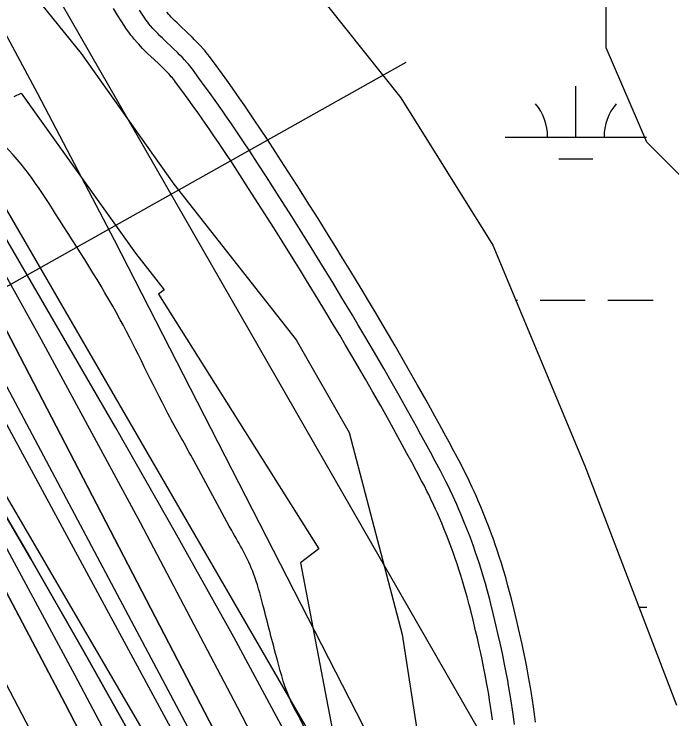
# Model space of a CAD drawing. Extents: x 3279314 to 3317160, y 734079 to 759431.
# Drawn here: x 3310378.5 to 3310844.2, y 748578.8 to 749077.7 of the extents above; entities that cross this region are included whole.
import ezdxf

# ---------------------------------------------------------------- set-up
doc = ezdxf.new("R2010")
doc.units = 0
for name, color, linetype in [('V-RIVR-EDGE', 7, 'Continuous'), ('V-RIVR-RANG', 7, 'Continuous'), ('V-ROAD-CNTR', 7, 'Continuous'), ('V-RRAP-RVMT', 7, 'Continuous'), ('V-SITE-VEGE', 7, 'Continuous'), ('V-TOPO-DPTH', 7, 'Continuous'), ('V-TOPO-MAJR', 7, 'Continuous'), ('V-TOPO-MINR', 7, 'Continuous'), ('V-TOPO-SHOR', 7, 'Continuous'), ('V-TOPO-WATR', 7, 'Continuous'), ('V-WETL-SWMP', 7, 'Continuous')]:
    doc.layers.add(name, color=color, linetype=linetype)

msp = doc.modelspace()

# ---------------------------------------------------------------- linework, layer by layer
at = {"layer": 'V-RIVR-EDGE'}
msp.add_spline([(3311105.06, 747316.34), (3311092.25, 747359.62), (3311087.14, 747390), (3311078.32, 747419.66), (3311073.92, 747436.71), (3311072.49, 747458.94), (3311062.91, 747478.96), (3311054.04, 747488.62), (3311045.18, 747499.75), (3311031.16, 747522.75), (3311021.58, 747541.3), (3311015.68, 747554.64), (3311014.22, 747563.54), (3311012.02, 747573.17), (3310990.61, 747601.38), (3310971.38, 747614.76), (3310953.64, 747629.62), (3310939.61, 747648.92), (3310928.53, 747661.54), (3310922.65, 747678.59), (3310909.39, 747710.48), (3310888.74, 747746.83), (3310855.55, 747807.66), (3310842.29, 747838.81), (3310838.6, 747845.49), (3310835.65, 747849.2), (3310834.18, 747854.39), (3310831.99, 747867.73), (3310829.04, 747873.66), (3310809.84, 747897.41), (3310795.81, 747917.45), (3310785.5, 747938.96), (3310770.76, 747970.11), (3310750.14, 748019.8), (3310730.26, 748070.22), (3310707.43, 748125.1), (3310690.5, 748168.85), (3310666.94, 748229.66), (3310649.99, 748264.52), (3310642.65, 748291.95), (3310628.68, 748334.95), (3310612.51, 748385.37), (3310604.49, 748439.47), (3310596.46, 748487.64), (3310590.68, 748545.44), (3310587.76, 748563.22), (3310574.49, 748591.41), (3310564.93, 748620.32), (3310554.66, 748659.61), (3310548.05, 748681.85), (3310532.56, 748712.27), (3310506.02, 748761.23), (3310487.58, 748794.61), (3310453.66, 748861.37), (3310407.92, 748936.3), (3310365.09, 748990.49), (3310335.9, 749023.16), (3310334.8, 749027.61), (3310321.13, 749040.23)], degree=3, dxfattribs=at)
at = {"layer": 'V-RIVR-RANG'}
msp.add_line((3310655.88, 749043.38), (3309888.44, 748612.75), dxfattribs=at)
at = {"layer": 'V-ROAD-CNTR'}
for points in [[(3310497.33, 749023.53), (3310492.85, 749029.59), (3310492.07, 749030.62), (3310491.31, 749031.57), (3310490.55, 749032.49), (3310489.82, 749033.34), (3310488.21, 749035.13), (3310486.65, 749036.78), (3310485.12, 749038.33), (3310483.64, 749039.79), (3310480.66, 749042.65), (3310475.17, 749047.82), (3310473.03, 749049.88), (3310471.13, 749051.74), (3310469.47, 749053.42), (3310468.01, 749054.93), (3310466.74, 749056.3), (3310465.59, 749057.56), (3310463.71, 749059.73), (3310462.28, 749061.47), (3310461.19, 749062.86), (3310459.65, 749064.91), (3310458.2, 749067), (3310454.77, 749072.18), (3310451.66, 749077), (3310448.78, 749081.52)], [(3310509.4, 749032.44), (3310504.85, 749038.59), (3310503.9, 749039.84), (3310502.95, 749041.03), (3310502.01, 749042.17), (3310501.08, 749043.25), (3310499.23, 749045.31), (3310497.44, 749047.2), (3310495.73, 749048.93), (3310494.1, 749050.54), (3310490.99, 749053.52), (3310485.51, 749058.69), (3310483.48, 749060.64), (3310481.72, 749062.37), (3310480.2, 749063.9), (3310478.9, 749065.25), (3310477.78, 749066.46), (3310476.81, 749067.52), (3310475.16, 749069.42), (3310473.97, 749070.87), (3310473.09, 749071.98), (3310471.83, 749073.68), (3310470.62, 749075.42), (3310467.32, 749080.4)], [(3310509.4, 749032.44), (3310504.85, 749038.59), (3310503.9, 749039.84), (3310502.95, 749041.03), (3310502.01, 749042.17), (3310501.08, 749043.25), (3310499.23, 749045.31), (3310497.44, 749047.2), (3310495.73, 749048.93), (3310494.1, 749050.54), (3310490.99, 749053.52), (3310485.51, 749058.69), (3310483.48, 749060.64), (3310481.72, 749062.37), (3310480.2, 749063.9), (3310478.9, 749065.25), (3310477.78, 749066.46), (3310476.81, 749067.52), (3310475.16, 749069.42), (3310473.97, 749070.87), (3310473.09, 749071.98), (3310471.83, 749073.68), (3310470.62, 749075.42), (3310467.32, 749080.4)], [(3310521.47, 749041.35), (3310516.85, 749047.59), (3310515.73, 749049.06), (3310514.59, 749050.5), (3310513.47, 749051.84), (3310512.34, 749053.16), (3310510.25, 749055.48), (3310508.23, 749057.62), (3310506.34, 749059.54), (3310504.55, 749061.3), (3310501.33, 749064.39), (3310495.85, 749069.56), (3310493.92, 749071.41), (3310492.3, 749073), (3310490.93, 749074.38), (3310489.78, 749075.57), (3310488.81, 749076.61), (3310488.03, 749077.48), (3310486.62, 749079.1)], [(3310747.57, 748576.57), (3310746.89, 748582.13), (3310746.19, 748587.32), (3310745.49, 748592.17), (3310744.79, 748596.71), (3310744.1, 748600.96), (3310743.42, 748604.94), (3310742.76, 748608.68), (3310741.47, 748615.61), (3310740.28, 748621.69), (3310739.19, 748626.99), (3310738.2, 748631.63), (3310737.31, 748635.69), (3310735.72, 748642.74), (3310734.48, 748648.04), (3310732.57, 748655.95), (3310730.61, 748663.85), (3310729.79, 748667.05), (3310728.16, 748673.14), (3310726.56, 748678.86), (3310725, 748684.19), (3310723.48, 748689.17), (3310722, 748693.82), (3310720.57, 748698.17), (3310719.19, 748702.23), (3310717.86, 748706.02), (3310716.58, 748709.57), (3310715.36, 748712.88), (3310714.18, 748715.98), (3310713.05, 748718.9), (3310710.9, 748724.29), (3310708.94, 748729), (3310707.18, 748733.11), (3310705.6, 748736.7), (3310704.2, 748739.82), (3310702.93, 748742.57), (3310700.69, 748747.3), (3310698.96, 748750.86), (3310697.63, 748753.53), (3310695.62, 748757.49), (3310693.56, 748761.42), (3310689.94, 748768.22), (3310686.43, 748774.76), (3310683.02, 748781.08), (3310679.69, 748787.18), (3310676.45, 748793.08), (3310670.14, 748804.45), (3310664.18, 748815.07), (3310658.55, 748824.99), (3310653.23, 748834.25), (3310648.22, 748842.91), (3310643.5, 748851), (3310639.04, 748858.57), (3310634.85, 748865.65), (3310630.89, 748872.28), (3310623.45, 748884.65), (3310616.89, 748895.46), (3310611.11, 748904.89), (3310606.02, 748913.14), (3310601.55, 748920.34), (3310593.7, 748932.91), (3310587.76, 748942.34), (3310578.81, 748956.45), (3310569.79, 748970.56), (3310563.46, 748980.36), (3310557.86, 748988.9), (3310552.91, 748996.34), (3310548.55, 749002.83), (3310544.71, 749008.48), (3310541.32, 749013.42), (3310538.32, 749017.74), (3310533.07, 749025.23), (3310529.08, 749030.84), (3310526.05, 749035.04), (3310521.53, 749041.26)], [(3310732.67, 748574.83), (3310732.01, 748580.21), (3310731.33, 748585.24), (3310730.65, 748589.96), (3310729.97, 748594.37), (3310729.3, 748598.5), (3310728.64, 748602.37), (3310728, 748606), (3310726.74, 748612.8), (3310725.57, 748618.73), (3310724.51, 748623.92), (3310723.54, 748628.46), (3310722.67, 748632.43), (3310721.1, 748639.38), (3310719.89, 748644.58), (3310718.01, 748652.38), (3310716.06, 748660.18), (3310715.28, 748663.25), (3310713.69, 748669.19), (3310712.14, 748674.73), (3310710.63, 748679.89), (3310709.16, 748684.71), (3310707.73, 748689.21), (3310706.34, 748693.41), (3310705.01, 748697.33), (3310703.73, 748701), (3310702.49, 748704.42), (3310701.31, 748707.62), (3310700.17, 748710.61), (3310699.09, 748713.41), (3310697, 748718.63), (3310695.12, 748723.18), (3310693.42, 748727.14), (3310691.9, 748730.59), (3310690.54, 748733.6), (3310689.34, 748736.23), (3310687.17, 748740.81), (3310685.5, 748744.23), (3310684.23, 748746.79), (3310682.29, 748750.62), (3310680.3, 748754.42), (3310676.71, 748761.15), (3310673.23, 748767.64), (3310669.83, 748773.92), (3310666.53, 748779.98), (3310663.31, 748785.84), (3310657.04, 748797.14), (3310651.12, 748807.7), (3310645.52, 748817.55), (3310640.24, 748826.76), (3310635.25, 748835.37), (3310630.56, 748843.41), (3310626.13, 748850.94), (3310621.95, 748857.98), (3310618.03, 748864.57), (3310610.61, 748876.89), (3310604.08, 748887.65), (3310598.33, 748897.04), (3310593.27, 748905.24), (3310588.82, 748912.41), (3310580.99, 748924.94), (3310575.08, 748934.33), (3310566.16, 748948.4), (3310557.17, 748962.45), (3310550.89, 748972.17), (3310545.34, 748980.64), (3310540.44, 748988), (3310536.13, 748994.42), (3310532.32, 749000.02), (3310528.97, 749004.9), (3310526.02, 749009.16), (3310520.82, 749016.57), (3310516.88, 749022.11), (3310513.9, 749026.25), (3310509.4, 749032.44)], [(3310732.67, 748574.83), (3310732.01, 748580.21), (3310731.33, 748585.24), (3310730.65, 748589.96), (3310729.97, 748594.37), (3310729.3, 748598.5), (3310728.64, 748602.37), (3310728, 748606), (3310726.74, 748612.8), (3310725.57, 748618.73), (3310724.51, 748623.92), (3310723.54, 748628.46), (3310722.67, 748632.43), (3310721.1, 748639.38), (3310719.89, 748644.58), (3310718.01, 748652.38), (3310716.06, 748660.18), (3310715.28, 748663.25), (3310713.69, 748669.19), (3310712.14, 748674.73), (3310710.63, 748679.89), (3310709.16, 748684.71), (3310707.73, 748689.21), (3310706.34, 748693.41), (3310705.01, 748697.33), (3310703.73, 748701), (3310702.49, 748704.42), (3310701.31, 748707.62), (3310700.17, 748710.61), (3310699.09, 748713.41), (3310697, 748718.63), (3310695.12, 748723.18), (3310693.42, 748727.14), (3310691.9, 748730.59), (3310690.54, 748733.6), (3310689.34, 748736.23), (3310687.17, 748740.81), (3310685.5, 748744.23), (3310684.23, 748746.79), (3310682.29, 748750.62), (3310680.3, 748754.42), (3310676.71, 748761.15), (3310673.23, 748767.64), (3310669.83, 748773.92), (3310666.53, 748779.98), (3310663.31, 748785.84), (3310657.04, 748797.14), (3310651.12, 748807.7), (3310645.52, 748817.55), (3310640.24, 748826.76), (3310635.25, 748835.37), (3310630.56, 748843.41), (3310626.13, 748850.94), (3310621.95, 748857.98), (3310618.03, 748864.57), (3310610.61, 748876.89), (3310604.08, 748887.65), (3310598.33, 748897.04), (3310593.27, 748905.24), (3310588.82, 748912.41), (3310580.99, 748924.94), (3310575.08, 748934.33), (3310566.16, 748948.4), (3310557.17, 748962.45), (3310550.89, 748972.17), (3310545.34, 748980.64), (3310540.44, 748988), (3310536.13, 748994.42), (3310532.32, 749000.02), (3310528.97, 749004.9), (3310526.02, 749009.16), (3310520.82, 749016.57), (3310516.88, 749022.11), (3310513.9, 749026.25), (3310509.4, 749032.44)], [(3310717.13, 748578.29), (3310716.48, 748583.17), (3310715.81, 748587.74), (3310715.16, 748592.03), (3310714.5, 748596.05), (3310713.86, 748599.81), (3310713.24, 748603.33), (3310712.01, 748609.98), (3310710.87, 748615.78), (3310709.82, 748620.86), (3310708.88, 748625.3), (3310708.03, 748629.18), (3310706.48, 748636.02), (3310705.29, 748641.11), (3310703.44, 748648.81), (3310701.52, 748656.5), (3310700.76, 748659.46), (3310699.22, 748665.23), (3310697.72, 748670.59), (3310696.26, 748675.59), (3310694.83, 748680.25), (3310693.45, 748684.6), (3310692.12, 748688.65), (3310690.83, 748692.44), (3310689.59, 748695.98), (3310688.4, 748699.28), (3310687.26, 748702.36), (3310686.17, 748705.25), (3310685.13, 748707.92), (3310683.11, 748712.98), (3310681.3, 748717.35), (3310679.66, 748721.16), (3310678.2, 748724.49), (3310676.89, 748727.39), (3310675.74, 748729.89), (3310673.65, 748734.32), (3310672.05, 748737.61), (3310670.83, 748740.05), (3310668.96, 748743.74), (3310667.03, 748747.42), (3310663.49, 748754.08), (3310660.02, 748760.53), (3310656.65, 748766.76), (3310653.37, 748772.78), (3310650.18, 748778.59), (3310643.94, 748789.84), (3310638.06, 748800.32), (3310632.49, 748810.12), (3310627.24, 748819.27), (3310622.29, 748827.83), (3310617.62, 748835.83), (3310613.21, 748843.31), (3310609.06, 748850.32), (3310605.16, 748856.86), (3310597.78, 748869.13), (3310591.27, 748879.84), (3310585.55, 748889.18), (3310580.51, 748897.35), (3310576.09, 748904.49), (3310568.28, 748916.98), (3310562.4, 748926.32), (3310553.51, 748940.34), (3310544.56, 748954.34), (3310538.32, 748963.99), (3310532.82, 748972.37), (3310527.97, 748979.67), (3310523.7, 748986.02), (3310519.94, 748991.56), (3310516.62, 748996.38), (3310513.72, 749000.58), (3310508.56, 749007.92), (3310504.67, 749013.39), (3310501.75, 749017.46), (3310497.27, 749023.61)]]:
    msp.add_lwpolyline(points, dxfattribs=at)
at = {"layer": 'V-RRAP-RVMT'}
for p, q in [((3310378.52, 749019.23), (3310383.57, 749021.8)), ((3310383.57, 749021.8), (3310464.57, 748908.43)), ((3310464.57, 748908.43), (3310484.8, 748882.51)), ((3310484.8, 748882.51), (3310480.85, 748879.35)), ((3310480.85, 748879.35), (3310594.15, 748699.16)), ((3310594.15, 748699.16), (3310581.2, 748689.33)), ((3310581.2, 748689.33), (3310633.08, 748417.55))]:
    msp.add_line(p, q, dxfattribs=at)
at = {"layer": 'V-SITE-VEGE'}
for p, q in [((3310347.63, 749146.46), (3310425.99, 749049.89)), ((3310425.99, 749049.89), (3310491.63, 748957.22)), ((3310491.63, 748957.22), (3310578.31, 748847.07)), ((3310578.31, 748847.07), (3310615.8, 748781.45)), ((3310615.8, 748781.45), (3310653.28, 748638.49)), ((3310653.28, 748638.49), (3310683.74, 748439.98))]:
    msp.add_line(p, q, dxfattribs=at)
at = {"layer": 'V-TOPO-DPTH'}
for points in [[(3311067.61, 747327.5), (3310634.85, 748303.26), (3310634.13, 748304.82), (3310633.39, 748306.38), (3310632.61, 748307.91), (3310631.81, 748309.44), (3310290.54, 748939.92), (3310242.67, 749026.57), (3310193.83, 749112.64), (3310143.51, 749197.86), (3310092.21, 749282.52), (3310027.94, 749386.53), (3310007.71, 749418.54), (3309987.04, 749450.24), (3309965.71, 749481.52), (3309943.94, 749512.5), (3309540.64, 750073.97), (3309478.09, 750159.49), (3309414.58, 750244.29), (3309349.63, 750327.99), (3309283.72, 750410.96), (3309177.61, 750542.23), (3309163.88, 750558.88)], [(3311067.61, 747327.5), (3310634.85, 748303.26), (3310634.13, 748304.82), (3310633.39, 748306.38), (3310632.61, 748307.91), (3310631.81, 748309.44), (3310290.54, 748939.92), (3310242.67, 749026.57), (3310193.83, 749112.64), (3310143.51, 749197.86), (3310092.21, 749282.52), (3310027.94, 749386.53), (3310007.71, 749418.54), (3309987.04, 749450.24), (3309965.71, 749481.52), (3309943.94, 749512.5), (3309540.64, 750073.97), (3309478.09, 750159.49), (3309414.58, 750244.29), (3309349.63, 750327.99), (3309283.72, 750410.96), (3309177.61, 750542.23), (3309163.88, 750558.88)], [(3309124.41, 750550.38), (3309349.45, 750270.22), (3309456.19, 750134.35), (3309560.94, 749996.99), (3309662.69, 749857.4), (3309762.45, 749716.32), (3309935.71, 749465.6), (3309947.15, 749448.64), (3309958.32, 749431.51), (3309969.09, 749414.12), (3309979.6, 749396.57), (3310390.28, 748692.15), (3310427.93, 748626.48), (3310464.96, 748560.46), (3310501.02, 748493.91), (3310536.46, 748427.01), (3310572.61, 748357.55), (3310589.28, 748325.02), (3310605.68, 748292.35), (3310621.65, 748259.48), (3310637.35, 748226.47), (3310660.84, 748176.26), (3310687.82, 748117.92), (3310714.45, 748059.43)], [(3309124.41, 750550.38), (3309349.45, 750270.22), (3309456.19, 750134.35), (3309560.94, 749996.99), (3309662.69, 749857.4), (3309762.45, 749716.32), (3309935.71, 749465.6), (3309947.15, 749448.64), (3309958.32, 749431.51), (3309969.09, 749414.12), (3309979.6, 749396.57), (3310390.28, 748692.15), (3310427.93, 748626.48), (3310464.96, 748560.46), (3310501.02, 748493.91), (3310536.46, 748427.01), (3310572.61, 748357.55), (3310589.28, 748325.02), (3310605.68, 748292.35), (3310621.65, 748259.48), (3310637.35, 748226.47), (3310660.84, 748176.26), (3310687.82, 748117.92), (3310714.45, 748059.43)], [(3309814.72, 749778.64), (3309868.17, 749703.41), (3309920.81, 749627.6), (3310013.77, 749491.41), (3310019.24, 749483.2), (3310024.58, 749474.92), (3310029.75, 749466.53), (3310034.8, 749458.06), (3310144.22, 749269.76), (3310203.15, 749166.68), (3310261.1, 749063.06), (3310317.57, 748958.63), (3310373.06, 748853.66), (3310641.19, 748337.65), (3310646.81, 748326.64), (3310652.34, 748315.59), (3310657.72, 748304.46), (3310663.01, 748293.29), (3310843.32, 747905.39)], [(3310696.96, 748021.21), (3310593.2, 748241.72), (3310584.7, 748259.53), (3310576.05, 748277.27), (3310567.2, 748294.91), (3310558.22, 748312.48), (3310414.56, 748589.46), (3310340.11, 748730.47), (3310264.3, 748870.74), (3310186.44, 749009.88), (3310107.23, 749148.27), (3309959.99, 749401.19), (3309953.24, 749412.48), (3309946.31, 749423.66), (3309939.13, 749434.67), (3309931.78, 749445.57), (3309821.29, 749605.31)], [(3309821.29, 749605.31), (3309931.78, 749445.57), (3309939.13, 749434.67), (3309946.31, 749423.66), (3309953.24, 749412.48), (3309959.99, 749401.19), (3310107.23, 749148.27), (3310186.44, 749009.88), (3310264.3, 748870.74), (3310340.11, 748730.47), (3310414.56, 748589.46), (3310558.22, 748312.48), (3310567.2, 748294.91), (3310576.05, 748277.27), (3310584.7, 748259.53), (3310593.2, 748241.72), (3310696.96, 748021.21)], [(3310824.52, 747676.91), (3310554.36, 748255.01), (3310552.21, 748259.52), (3310550.03, 748264.02), (3310547.78, 748268.49), (3310545.5, 748272.93), (3310139.54, 749050.61), (3310106.8, 749112.29), (3310073.51, 749173.67), (3310039.39, 749234.58), (3310004.71, 749295.18), (3309940.38, 749405.83), (3309937.39, 749410.84), (3309934.31, 749415.81), (3309931.12, 749420.71), (3309927.86, 749425.55), (3309878.75, 749496.54), (3309850.44, 749536.52)], [(3310824.52, 747676.91), (3310554.36, 748255.01), (3310552.21, 748259.52), (3310550.03, 748264.02), (3310547.78, 748268.49), (3310545.5, 748272.93), (3310139.54, 749050.61), (3310106.8, 749112.29), (3310073.51, 749173.67), (3310039.39, 749234.58), (3310004.71, 749295.18), (3309940.38, 749405.83), (3309937.39, 749410.84), (3309934.31, 749415.81), (3309931.12, 749420.71), (3309927.86, 749425.55), (3309878.75, 749496.54), (3309850.44, 749536.52)]]:
    msp.add_lwpolyline(points, dxfattribs=at)
at = {"layer": 'V-TOPO-MAJR'}
msp.add_lwpolyline([(3311230.98, 747136.67), (3310767.88, 748221.08), (3310758.92, 748241.82), (3310749.84, 748262.52), (3310740.59, 748283.13), (3310731.23, 748303.7), (3310721.64, 748324.16), (3310711.87, 748344.53), (3310701.82, 748364.76), (3310691.59, 748384.91), (3310690.21, 748387.59), (3310679, 748408.92), (3310667.58, 748430.15), (3310655.85, 748451.2), (3310643.92, 748472.14), (3310078.69, 749447.72), (3310065.27, 749470.33), (3310051.53, 749492.74), (3310037.32, 749514.86), (3310022.79, 749536.78), (3309567.67, 750207.86)], dxfattribs=at)
at = {"layer": 'V-TOPO-MINR'}
for points in [[(3311115.01, 747802.98), (3310810.23, 748392.33), (3310173.75, 749499.97), (3310158.36, 749526.57), (3310142.86, 749553.1), (3310127.21, 749579.54), (3310111.45, 749605.91), (3310011.05, 749772.79), (3309944.59, 749882.3), (3309877.57, 749991.45), (3309809.7, 750100.08), (3309741.26, 750208.37), (3309424.56, 750705.16)], [(3310783.77, 748085.28), (3310692.2, 748282.87), (3310682.21, 748304.06), (3310672.03, 748325.16), (3310661.57, 748346.12), (3310650.93, 748367), (3310536.79, 748587.13), (3310468.01, 748717.5), (3310398, 748847.19), (3310326.15, 748975.86), (3310253.06, 749103.86), (3310049.44, 749454.62), (3310041.59, 749467.8), (3310033.56, 749480.86), (3310025.25, 749493.74), (3310016.74, 749506.51), (3309870.8, 749720.54), (3309788.19, 749839.5), (3309704.23, 749957.49), (3309618.26, 750074.03), (3309530.96, 750189.6), (3309211.56, 750604.96)], [(3310822.37, 748050.92), (3310790.37, 748122.17), (3310757.93, 748193.23), (3310721.35, 748272.42), (3310706.67, 748303.64), (3310691.72, 748334.73), (3310676.35, 748365.61), (3310660.7, 748396.36), (3310614.15, 748486.34), (3310574.48, 748561.69), (3310534.09, 748636.63), (3310492.62, 748710.99), (3310450.44, 748784.96), (3310064.07, 749451.17), (3310053.43, 749469.07), (3310042.54, 749486.8), (3310031.27, 749504.3), (3310019.76, 749521.63), (3309758.4, 749905.94), (3309673.37, 750028.62), (3309586.93, 750150.28), (3309498.37, 750270.41), (3309408.39, 750389.5), (3309247.14, 750599.06)], [(3310714.45, 748059.43), (3310687.82, 748117.92), (3310660.84, 748176.26), (3310637.35, 748226.47), (3310621.65, 748259.48), (3310605.68, 748292.35), (3310589.28, 748325.02), (3310572.61, 748357.55), (3310536.46, 748427.01), (3310501.02, 748493.91), (3310464.96, 748560.46), (3310427.93, 748626.48), (3310390.28, 748692.15), (3309979.6, 749396.57), (3309969.09, 749414.12), (3309958.32, 749431.51), (3309947.15, 749448.64), (3309935.71, 749465.6), (3309762.45, 749716.32), (3309662.69, 749857.4), (3309560.94, 749996.99), (3309456.19, 750134.35), (3309349.45, 750270.22), (3309124.41, 750550.38)], [(3311088.65, 747554.04), (3310744.67, 748339.64), (3310740.84, 748348.19), (3310736.89, 748356.69), (3310732.8, 748365.12), (3310728.6, 748373.5), (3310449.55, 748917.56), (3310395.36, 749021.12), (3310340.05, 749124.07), (3310283.06, 749226.09), (3310224.95, 749327.51), (3310116.23, 749513.69), (3310111.58, 749521.51), (3310106.84, 749529.28), (3310101.98, 749536.97), (3310097.03, 749544.62), (3309972.16, 749734.12), (3309903.26, 749835.42), (3309832.44, 749935.3)], [(3311146.6, 747107.44), (3310682.13, 748167.33), (3310672.27, 748189.62), (3310662.31, 748211.86), (3310652.19, 748234.03), (3310641.96, 748256.15), (3310631.51, 748278.16), (3310620.87, 748300.08), (3310609.94, 748321.86), (3310598.82, 748343.54), (3310594.88, 748351.1), (3310581.46, 748376.39), (3310567.81, 748401.55), (3310553.79, 748426.51), (3310539.54, 748451.34), (3309989.41, 749394.26), (3309977.03, 749414.95), (3309964.34, 749435.44), (3309951.18, 749455.64), (3309937.72, 749475.65), (3309655.36, 749885.28)], [(3310843.32, 747905.39), (3310663.01, 748293.29), (3310657.72, 748304.46), (3310652.34, 748315.59), (3310646.81, 748326.64), (3310641.19, 748337.65), (3310373.06, 748853.66), (3310317.57, 748958.63), (3310261.1, 749063.06), (3310203.15, 749166.68), (3310144.22, 749269.76), (3310034.8, 749458.06), (3310029.75, 749466.53), (3310024.58, 749474.92), (3310019.24, 749483.2), (3310013.77, 749491.41), (3309920.81, 749627.6), (3309868.17, 749703.41), (3309814.72, 749778.64)], [(3310957.51, 747613.68), (3310646.2, 748299.19), (3310643.65, 748304.66), (3310641.04, 748310.09), (3310638.32, 748315.48), (3310635.54, 748320.83), (3310173.19, 749190.32), (3310147.87, 749237.29), (3310122.19, 749284.06), (3310095.98, 749330.54), (3310069.41, 749376.82), (3310020.15, 749461.5), (3310017.91, 749465.26), (3310015.61, 749468.99), (3310013.23, 749472.67), (3310010.8, 749476.32), (3309969.49, 749536.85), (3309946.11, 749570.56), (3309922.42, 749604.04), (3309898.25, 749637.18), (3309873.75, 749670.08), (3309806.79, 749758.68)], [(3310722.55, 748004.18), (3310679.17, 748097.96), (3310615.3, 748234.1), (3310603.19, 748259.51), (3310590.87, 748284.81), (3310578.25, 748309.97), (3310565.43, 748335.02), (3310478.85, 748501.65), (3310421.81, 748609.51), (3310363.74, 748716.81), (3310304.12, 748823.25), (3310243.46, 748929.12), (3309969.79, 749398.88), (3309961.16, 749413.3), (3309952.32, 749427.58), (3309943.14, 749441.65), (3309933.74, 749455.58), (3309792.56, 749659.68)], [(3310696.96, 748021.21), (3310593.2, 748241.72), (3310584.7, 748259.53), (3310576.05, 748277.27), (3310567.2, 748294.91), (3310558.22, 748312.48), (3310414.56, 748589.46), (3310340.11, 748730.47), (3310264.3, 748870.74), (3310186.44, 749009.88), (3310107.23, 749148.27), (3309959.99, 749401.19), (3309953.24, 749412.48), (3309946.31, 749423.66), (3309939.13, 749434.67), (3309931.78, 749445.57), (3309821.29, 749605.31)], [(3310824.52, 747676.91), (3310554.36, 748255.01), (3310552.21, 748259.52), (3310550.03, 748264.02), (3310547.78, 748268.49), (3310545.5, 748272.93), (3310139.54, 749050.61), (3310106.8, 749112.29), (3310073.51, 749173.67), (3310039.39, 749234.58), (3310004.71, 749295.18), (3309940.38, 749405.83), (3309937.39, 749410.84), (3309934.31, 749415.81), (3309931.12, 749420.71), (3309927.86, 749425.55), (3309878.75, 749496.54), (3309850.44, 749536.52)]]:
    msp.add_lwpolyline(points, dxfattribs=at)
at = {"layer": 'V-TOPO-SHOR'}
msp.add_lwpolyline([(3311282.86, 748280.07), (3311200.35, 748367.21), (3311200.15, 748453.14), (3311190.35, 748558.15), (3311094.66, 748643.86), (3311027.62, 748729.64), (3310998.76, 748825.05), (3310912.69, 748882.14), (3310883.93, 748929.82), (3310826.5, 748986.97), (3310797.7, 749053.74), (3310797.54, 749120.58), (3310797.41, 749177.87), (3310768.65, 749225.54), (3310739.92, 749263.67), (3310701.64, 749301.77), (3310634.64, 749368.45)], dxfattribs=at)
at = {"layer": 'V-TOPO-WATR'}
msp.add_lwpolyline([(3311067.61, 747327.5), (3310634.85, 748303.26), (3310634.13, 748304.82), (3310633.39, 748306.38), (3310632.61, 748307.91), (3310631.81, 748309.44), (3310290.54, 748939.92), (3310242.67, 749026.57), (3310193.83, 749112.64), (3310143.51, 749197.86), (3310092.21, 749282.52), (3310027.94, 749386.53), (3310007.71, 749418.54), (3309987.04, 749450.24), (3309965.71, 749481.52), (3309943.94, 749512.5), (3309540.64, 750073.97), (3309478.09, 750159.49), (3309414.58, 750244.29), (3309349.63, 750327.99), (3309283.72, 750410.96), (3309177.61, 750542.23), (3309163.88, 750558.88)], dxfattribs=at)
at = {"layer": 'V-WETL-SWMP'}
for p, q in [((3310600.35, 749083.45), (3310652.4, 749018.35)), ((3310600.35, 749083.45), (3310652.4, 749018.35)), ((3310776.25, 748990.62), (3310776.24, 749026.62)), ((3310652.4, 749018.35), (3310717.46, 748914.19)), ((3310652.4, 749018.35), (3310717.46, 748914.19)), ((3310726.25, 748990.6), (3310826.25, 748990.65)), ((3310764.26, 748975.19), (3310788.26, 748975.2)), ((3310717.46, 748914.19), (3310782.51, 748757.94)), ((3310717.46, 748914.19), (3310782.51, 748757.94)), ((3310733.7, 748875.17), (3310734.91, 748875.17)), ((3310750.91, 748875.18), (3310782.91, 748875.19)), ((3310798.91, 748875.2), (3310830.91, 748875.22)), ((3310782.51, 748757.94), (3310847.57, 748588.68)), ((3310782.51, 748757.94), (3310847.57, 748588.68)), ((3310820.94, 748657.97), (3310826.42, 748657.97))]:
    msp.add_line(p, q, dxfattribs=at)
for centre, start, end in [((3310721.01, 748991.07), 359.2573, 40.801), ((3310831.5, 748991.13), 139.2573, 180.801)]:
    msp.add_arc(centre, 35.25, start, end, dxfattribs=at)

doc.saveas('drawing.dxf')
